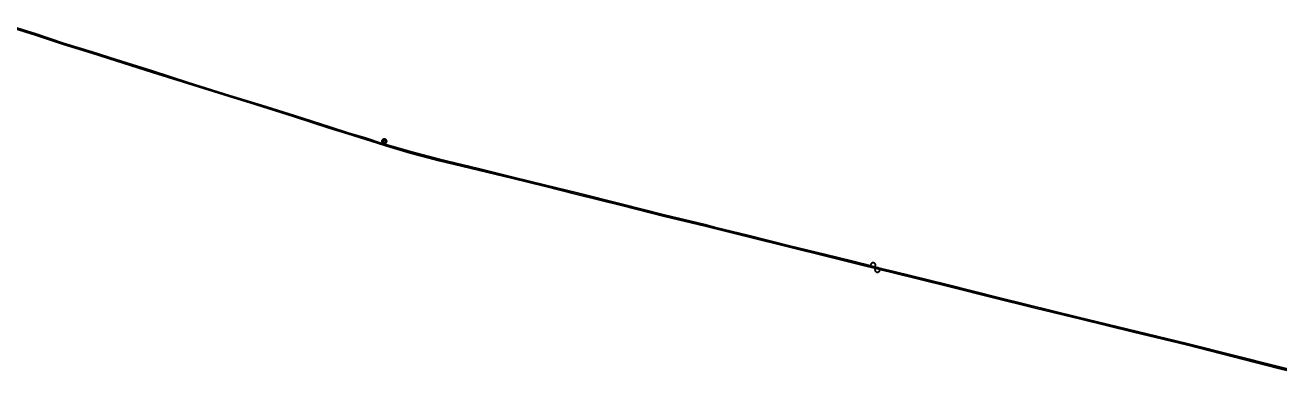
# Model space of a CAD drawing. Extents: x -592202 to -587539, y -1167222 to -1162672.
# Drawn here: x -591476 to -590829, y -1165891 to -1165706 of the extents above; entities that cross this region are included whole.
import ezdxf

# ---------------------------------------------------------------- set-up
doc = ezdxf.new("R2010")
doc.units = 0
for name, color, linetype in [('K Stoka tlaková', 7, 'Continuous'), ('K Čerpací stanice', 7, 'Continuous'), ('K Šachta', 7, 'Continuous')]:
    doc.layers.add(name, color=color, linetype=linetype)

msp = doc.modelspace()

# ---------------------------------------------------------------- linework, layer by layer
at = {"layer": 'K Stoka tlaková'}
for points in [[(-591485.23, -1165706.93), (-591471, -1165711.43), (-591456.59, -1165716.13), (-591441.89, -1165720.72), (-591429.5, -1165724.66), (-591410.65, -1165730.68), (-591392.27, -1165736.4), (-591370.88, -1165743.06), (-591357.32, -1165747.28), (-591337.33, -1165753.57), (-591319.3, -1165759.39), (-591309.71, -1165762.4), (-591287.77, -1165769.27), (-591277.56, -1165772.3), (-591262.48, -1165776.3), (-591242.47, -1165781.13), (-591224.43, -1165785.53), (-591207.7, -1165789.61), (-591192.05, -1165793.55), (-591168.41, -1165799.43), (-591146.17, -1165805), (-591125.2, -1165810.03), (-591102.38, -1165815.72), (-591081.56, -1165820.97), (-591062.83, -1165825.6), (-591043.54, -1165830.42), (-591036.5, -1165832.17), (-591016.13, -1165837.1), (-590997.4, -1165841.79), (-590977.69, -1165846.7), (-590954.66, -1165852.42), (-590931.16, -1165858.14), (-590903.9, -1165864.78), (-590876.63, -1165871.43), (-590870.51, -1165872.92), (-590829.07, -1165883.55), (-590800.59, -1165890.56)], [(-591485.16, -1165706.17), (-591470.71, -1165710.75), (-591456.56, -1165715.45), (-591441.83, -1165720.05), (-591429.36, -1165723.89), (-591410.58, -1165729.89), (-591392.23, -1165735.77), (-591370.8, -1165742.49), (-591354.22, -1165747.62), (-591337.23, -1165752.87), (-591319.09, -1165758.82), (-591309.55, -1165761.83), (-591300.51, -1165764.48), (-591291.41, -1165767.57), (-591287.62, -1165768.75), (-591277.35, -1165771.72), (-591262.31, -1165775.66), (-591242.38, -1165780.63), (-591224.38, -1165785.03), (-591207.54, -1165789.04), (-591191.79, -1165792.9), (-591168.2, -1165798.82), (-591146.11, -1165804.41), (-591125.13, -1165809.42), (-591120.22, -1165810.85), (-591102.35, -1165815.19), (-591081.46, -1165820.48), (-591062.82, -1165825.02), (-591049.57, -1165828.39), (-591043.45, -1165829.95), (-591034.27, -1165832.18), (-591027.64, -1165833.83), (-591016, -1165836.59), (-590997.32, -1165841.23), (-590972.88, -1165847.33), (-590932.59, -1165857.17), (-590876.32, -1165871.11), (-590829.02, -1165883.04), (-590802.39, -1165889.76)], [(-591290.88, -1165766.21), (-591291.27, -1165766.83), (-591291.31, -1165767.2), (-591291.14, -1165767.5), (-591277.3, -1165771.51), (-591262.29, -1165775.44), (-591242.3, -1165780.33), (-591224.34, -1165784.79), (-591207.49, -1165788.82), (-591191.81, -1165792.69), (-591167.87, -1165798.66), (-591146.14, -1165804.17), (-591125.08, -1165809.22), (-591120.26, -1165810.61), (-591102.37, -1165814.93), (-591081.39, -1165820.19), (-591062.76, -1165824.69), (-591049.45, -1165828.03), (-591043.42, -1165829.6), (-591034.3, -1165831.89), (-591027.59, -1165833.53), (-591000.26, -1165840.3), (-590972.93, -1165847.08), (-590932.6, -1165857.01), (-590876.26, -1165870.74), (-590829.14, -1165882.64), (-590801.87, -1165889.41)]]:
    msp.add_lwpolyline(points, dxfattribs=at)
at = {"layer": 'K Čerpací stanice'}
for points in [[(-591291.77, -1165766.86), (-591291.77, -1165765.56)], [(-591291.75, -1165765.54), (-591290.02, -1165765.54)], [(-591291.63, -1165765.66), (-591291.63, -1165766.73), (-591290.13, -1165766.73), (-591290.13, -1165765.66), (-591291.63, -1165765.66)], [(-591289.99, -1165765.57), (-591289.99, -1165766.86)], [(-591289.99, -1165766.86), (-591291.77, -1165766.86)]]:
    msp.add_lwpolyline(points, dxfattribs=at)
for points in [[(-591290.88, -1165764.96), (-591290.57, -1165764.96), (-591290.27, -1165765.12), (-591289.97, -1165765.28), (-591289.8, -1165765.58), (-591289.63, -1165765.88), (-591289.63, -1165766.21), (-591289.63, -1165766.54), (-591289.79, -1165766.83), (-591289.96, -1165767.13), (-591290.26, -1165767.3), (-591290.56, -1165767.46), (-591290.88, -1165767.46), (-591291.2, -1165767.46), (-591291.5, -1165767.3), (-591291.8, -1165767.13), (-591291.97, -1165766.83), (-591292.13, -1165766.54), (-591292.13, -1165766.21), (-591292.13, -1165765.88), (-591291.96, -1165765.58), (-591291.79, -1165765.28), (-591291.5, -1165765.12), (-591291.2, -1165764.96), (-591290.88, -1165764.96)], [(-591291.77, -1165765.56), (-591291.8, -1165765.61), (-591291.83, -1165765.66), (-591291.97, -1165765.92), (-591291.97, -1165766.21), (-591291.97, -1165766.5), (-591291.83, -1165766.75), (-591291.8, -1165766.81), (-591291.77, -1165766.86)], [(-591290.02, -1165765.54), (-591290.15, -1165765.36), (-591290.34, -1165765.26), (-591290.61, -1165765.12), (-591290.88, -1165765.12), (-591291.16, -1165765.12), (-591291.42, -1165765.26), (-591291.61, -1165765.36), (-591291.75, -1165765.54)], [(-591289.99, -1165766.86), (-591289.96, -1165766.81), (-591289.93, -1165766.75), (-591289.79, -1165766.5), (-591289.79, -1165766.21), (-591289.79, -1165765.92), (-591289.93, -1165765.66), (-591289.96, -1165765.61), (-591289.99, -1165765.57)], [(-591291.77, -1165766.86), (-591291.63, -1165767.04), (-591291.42, -1165767.16), (-591291.16, -1165767.3), (-591290.88, -1165767.3), (-591290.6, -1165767.3), (-591290.33, -1165767.16), (-591290.13, -1165767.04), (-591289.99, -1165766.86)]]:
    msp.add_open_spline(points, degree=3, dxfattribs=at)
at = {"layer": 'K Šachta'}
for points in [[(-591038.44, -1165828.87), (-591038.13, -1165828.87), (-591037.83, -1165829.03), (-591037.53, -1165829.19), (-591037.36, -1165829.49), (-591037.19, -1165829.79), (-591037.19, -1165830.12), (-591037.19, -1165830.45), (-591037.35, -1165830.74), (-591037.52, -1165831.04), (-591037.82, -1165831.21), (-591038.12, -1165831.37), (-591038.44, -1165831.37), (-591038.76, -1165831.37), (-591039.06, -1165831.21), (-591039.36, -1165831.04), (-591039.53, -1165830.74), (-591039.69, -1165830.45), (-591039.69, -1165830.12), (-591039.69, -1165829.79), (-591039.52, -1165829.49), (-591039.35, -1165829.19), (-591039.06, -1165829.03), (-591038.76, -1165828.87), (-591038.44, -1165828.87)], [(-591038.44, -1165829.03), (-591038.72, -1165829.03), (-591038.98, -1165829.17), (-591039.24, -1165829.31), (-591039.39, -1165829.57), (-591039.53, -1165829.83), (-591039.53, -1165830.12), (-591039.53, -1165830.4), (-591039.39, -1165830.66), (-591039.24, -1165830.92), (-591038.98, -1165831.07), (-591038.72, -1165831.21), (-591038.44, -1165831.21), (-591038.16, -1165831.21), (-591037.9, -1165831.07), (-591037.64, -1165830.92), (-591037.49, -1165830.66), (-591037.35, -1165830.4), (-591037.35, -1165830.12), (-591037.35, -1165829.83), (-591037.49, -1165829.57), (-591037.64, -1165829.31), (-591037.9, -1165829.17), (-591038.17, -1165829.03), (-591038.44, -1165829.03)], [(-591036.21, -1165831.46), (-591035.9, -1165831.46), (-591035.6, -1165831.62), (-591035.3, -1165831.78), (-591035.13, -1165832.08), (-591034.96, -1165832.38), (-591034.96, -1165832.71), (-591034.96, -1165833.04), (-591035.12, -1165833.33), (-591035.29, -1165833.63), (-591035.59, -1165833.8), (-591035.89, -1165833.96), (-591036.21, -1165833.96), (-591036.53, -1165833.96), (-591036.83, -1165833.8), (-591037.13, -1165833.63), (-591037.3, -1165833.33), (-591037.46, -1165833.04), (-591037.46, -1165832.71), (-591037.46, -1165832.38), (-591037.29, -1165832.08), (-591037.12, -1165831.78), (-591036.83, -1165831.62), (-591036.53, -1165831.46), (-591036.21, -1165831.46)], [(-591036.21, -1165831.62), (-591036.49, -1165831.62), (-591036.75, -1165831.76), (-591037.01, -1165831.9), (-591037.16, -1165832.16), (-591037.3, -1165832.42), (-591037.3, -1165832.71), (-591037.3, -1165832.99), (-591037.16, -1165833.25), (-591037.01, -1165833.51), (-591036.75, -1165833.66), (-591036.49, -1165833.8), (-591036.21, -1165833.8), (-591035.93, -1165833.8), (-591035.67, -1165833.66), (-591035.41, -1165833.51), (-591035.26, -1165833.25), (-591035.12, -1165832.99), (-591035.12, -1165832.71), (-591035.12, -1165832.42), (-591035.26, -1165832.16), (-591035.41, -1165831.9), (-591035.67, -1165831.76), (-591035.94, -1165831.62), (-591036.21, -1165831.62)]]:
    msp.add_open_spline(points, degree=3, dxfattribs=at)

doc.saveas('drawing.dxf')
